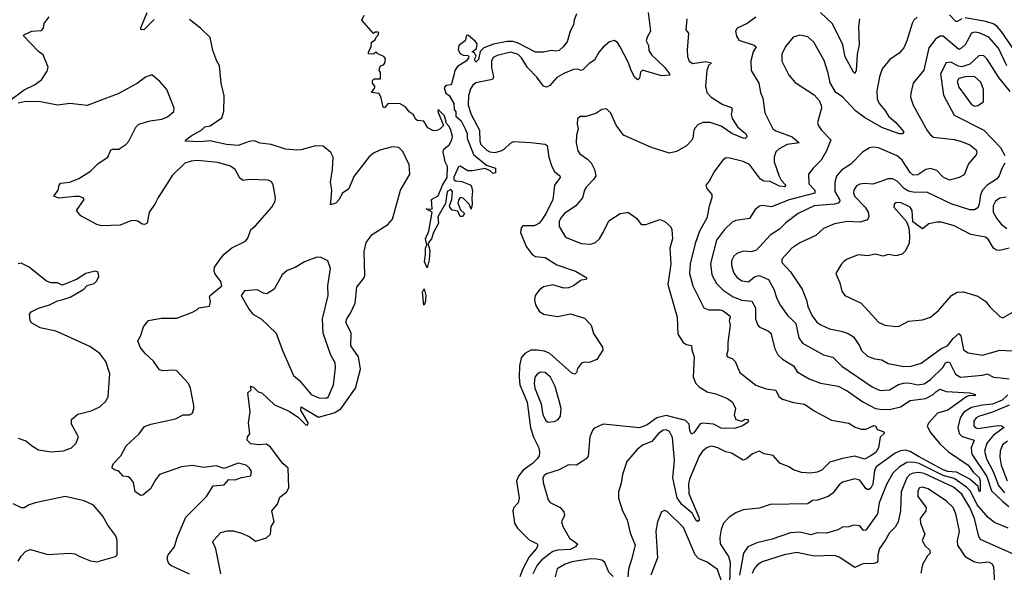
# Model space of a CAD drawing. Extents: x 2293139 to 2515392, y 824115 to 1006937.
# Tile 267 of 417: x 2354736 to 2360994, y 980523 to 984039. Entities that reach past the tile are written whole.
import ezdxf

# ---------------------------------------------------------------- set-up
doc = ezdxf.new("R2010")
doc.units = 0

msp = doc.modelspace()

# ---------------------------------------------------------------- linework, layer by layer
at = {"layer": '0CON10XD'}
for points in [[(2354915.8, 983735.8), (2354885.8, 983815), (2354855, 983836.2), (2354760, 983935), (2354766.4, 983943.6), (2354813.7, 983966.3), (2354875, 983968.8), (2354886.2, 983985), (2354891.2, 984015), (2354923, 984057)], [(2355590.6, 984039.4), (2355525, 983974), (2355506.2, 983976.2), (2355505, 983987.5), (2355545.5, 984084.5)], [(2357325, 982460), (2357307.7, 982497.7), (2357315.6, 982545), (2357314.1, 982585.9), (2357323, 982607), (2357316, 982645), (2357337.1, 982692.9), (2357357.5, 982815), (2357320, 982835), (2357357, 982833), (2357353.3, 982895), (2357395, 982918), (2357422.4, 982985), (2357452.9, 983035), (2357455.8, 983105), (2357440, 983135), (2357427.5, 983195), (2357432.5, 983215), (2357465, 983243.3), (2357483.3, 983275), (2357486.2, 983295), (2357476.2, 983335), (2357465, 983360), (2357448.3, 983378.3), (2357435, 983427.5), (2357395, 983467.5), (2357392.5, 983455), (2357430, 983365), (2357407, 983343), (2357386.4, 983333.6), (2357365, 983332.5), (2357330, 983350), (2357305, 983392.5), (2357265, 983396.7), (2357253.6, 983403.6), (2357236.4, 983436.4), (2357211.7, 983451.7), (2357187.5, 983485), (2357150, 983505), (2357075, 983503.3), (2357055, 983477.5), (2357045, 983482.5), (2357032.5, 983542.5), (2357019.5, 983569.5), (2356972.5, 983575), (2356992.5, 983605), (2356992.5, 983615), (2356977.5, 983635), (2356978.3, 983651.7), (2356988.3, 983661.7), (2357028.3, 983661.7), (2357030, 983705), (2357020, 983715), (2357023, 983727), (2357030, 983745), (2357048.3, 983751.7), (2357057, 983763), (2357061.7, 983791.7), (2357050, 983805), (2357011.7, 983821.7), (2357005, 983830), (2356995, 983830), (2356985, 983820), (2356951.7, 983821.7), (2356952.5, 983835), (2356970, 983865), (2356972.5, 983895), (2356995, 983910), (2357001.7, 983928.3), (2357015, 983940), (2357017.5, 983955), (2357015, 983960), (2356995, 983960), (2356985, 983950), (2356910, 984035), (2356925, 984067.5)], [(2358274, 984075), (2358259.2, 984035), (2358255.6, 984005), (2358235.6, 983965), (2358215, 983898), (2358190.8, 983865), (2358165, 983842.5), (2358145, 983838), (2358115, 983842.5), (2358065, 983831.5), (2358015, 983832.9), (2357900.8, 983890.8), (2357870.1, 983900.1), (2357835, 983900), (2357747.1, 983882.9), (2357685, 983860), (2357663.3, 983836.7), (2357651.2, 983785), (2357635, 983767.5), (2357627.5, 983785), (2357637, 983807), (2357626.7, 983826.7), (2357612.5, 983835), (2357640, 983855), (2357642.5, 983885), (2357631.7, 983901.7), (2357588.3, 983938.3), (2357575, 983940), (2357567.5, 983905), (2357527.5, 983875), (2357523.6, 983846.4), (2357535, 983822.5), (2357553.6, 983813.6), (2357585, 983810), (2357590, 983805), (2357587.5, 983795), (2357575, 983777.5), (2357518.5, 983741.5), (2357502.2, 983715), (2357494.6, 983685.4), (2357480.3, 983629.7), (2357475, 983623.3), (2357445, 983620), (2357434.5, 983605), (2357445, 983572), (2357466.1, 983556.1), (2357495, 983505.7), (2357497.6, 983467.6), (2357508.2, 983451.8), (2357506.9, 983425), (2357540.8, 983395), (2357568.2, 983345), (2357579.6, 983315), (2357579.2, 983285), (2357620.3, 983180.3), (2357702.3, 983112.3), (2357760, 983095), (2357760, 983065), (2357745, 983060), (2357727, 983077), (2357695, 983092.5), (2357613.6, 983076.4), (2357585, 983076.7), (2357535, 983107.5), (2357525, 983102.5), (2357495, 983037.5), (2357495, 983022.5), (2357505, 983012.5), (2357545, 983010), (2357598.8, 982988.8), (2357607.5, 982977.5), (2357613.3, 982945), (2357608.8, 982905), (2357612.5, 982865), (2357605, 982832.5), (2357593.3, 982865), (2357555, 982902.5), (2357535, 982906.7), (2357525, 982890), (2357520.7, 982870.7), (2357538.3, 982828.3), (2357562.5, 982805), (2357552.5, 982787.5), (2357535, 982787.5), (2357520, 982820), (2357485, 982827.5), (2357470, 982845), (2357466.7, 982855), (2357482, 982895), (2357486.1, 982946.1), (2357475, 982958), (2357453.3, 982945), (2357441.7, 982868.3), (2357393.1, 982785), (2357396.9, 982745), (2357365.6, 982685), (2357354.2, 982645), (2357330, 982615), (2357342.9, 982572.9), (2357338.9, 982511.1), (2357325, 982460)], [(2358730, 984085), (2358745.8, 983965), (2358723.2, 983926.8), (2358717.5, 983905), (2358731.9, 983875), (2358735, 983843.3), (2358751.9, 983815), (2358835, 983736.2), (2358866.9, 983695), (2358868, 983685), (2358815, 983682.1), (2358695, 983717.1), (2358681.4, 983705), (2358675, 983667.5), (2358665, 983656), (2358645, 983670.8), (2358621.5, 983715), (2358606.2, 983765), (2358551.1, 983871.1), (2358535, 983894.2), (2358515, 983907.1), (2358485, 983897.1), (2358445, 983864.3), (2358419.4, 983835), (2358389.4, 983780.6), (2358355, 983760.8), (2358315, 983720), (2358305, 983715.8), (2358282.8, 983722.8), (2358255, 983721.8), (2358195, 983696.6), (2358149, 983671), (2358105, 983620.6), (2358085, 983608.6), (2358065, 983615.8), (2358023.2, 983673.2), (2357963.4, 983733.4), (2357926, 983795), (2357905, 983818.1), (2357857.9, 983832.1), (2357770, 983810), (2357745, 983797.2), (2357734.8, 983775), (2357734.8, 983735), (2357747.9, 983675), (2357740.9, 983659.1), (2357635, 983636.2), (2357615, 983622.2), (2357600.9, 983599.1), (2357588.4, 983555), (2357585.3, 983495), (2357604.6, 983434.6), (2357658.6, 983335), (2357660, 983265), (2357665.8, 983245), (2357705, 983208.1), (2357725, 983197), (2357755, 983194.4), (2357795, 983205.3), (2357815, 983215.9), (2357855, 983254.1), (2357875, 983263.1), (2357985, 983258.4), (2358075, 983246.9), (2358087.6, 983237.6), (2358098.5, 983165), (2358117.5, 983105), (2358135, 983072.3), (2358168.5, 983045), (2358170.4, 983035), (2358134.4, 982985), (2358124.4, 982895), (2358082.2, 982807.8), (2358050.7, 982759.3), (2358035, 982742.5), (2358005, 982728.2), (2357933.4, 982726.6), (2357923.3, 982715), (2357919.4, 982685), (2357955.6, 982595), (2357995, 982542.9), (2358015, 982532.2), (2358075, 982526.7), (2358149.4, 982479.4), (2358268.9, 982438.9), (2358335, 982401.2), (2358341.2, 982395), (2358336.7, 982385), (2358305, 982382), (2358256, 982345), (2358225, 982332.1), (2358195, 982331.5), (2358125, 982351.3), (2358065, 982338.8), (2358040.1, 982319.9), (2358011.9, 982285), (2358007, 982257), (2358014.4, 982225), (2358038.1, 982185), (2358065, 982164.4), (2358155, 982150.8), (2358237.6, 982167.6), (2358325, 982140), (2358367.5, 982095), (2358382.3, 982042.3), (2358440, 981955), (2358443, 981937), (2358405, 981877.5), (2358355, 981858.8), (2358325, 981860), (2358306.7, 981853.3), (2358280.5, 981819.5), (2358275.6, 981794.4), (2358265, 981784.4), (2358245, 981790.8), (2358105.9, 981915.9), (2358070.5, 981930.5), (2358025, 981936), (2357985, 981936.5), (2357945.4, 981915), (2357922.6, 981887.4), (2357912.9, 981837.1), (2357909.8, 981765), (2357914.8, 981715), (2357960.4, 981605), (2357982.4, 981442.4), (2358002, 981382), (2358035.4, 981315), (2358040, 981285), (2358037.3, 981265), (2358025.4, 981245), (2357995, 981215.4), (2357936.3, 981173.7), (2357905.4, 981134.6), (2357894.5, 981105), (2357910.4, 980995), (2357903.1, 980965), (2357877.5, 980935), (2357870.3, 980915), (2357881.6, 980835), (2357900.3, 980805), (2357975, 980730.8), (2358025.5, 980705.5), (2358029.4, 980695), (2358020.4, 980675), (2357975, 980620.8), (2357933, 980545), (2357915, 980495.3)], [(2358977.1, 984045), (2358970.8, 983975), (2358987, 983953), (2358978.6, 983845), (2358981.4, 983805), (2358992, 983775), (2359015, 983760), (2359095, 983772.9), (2359133.3, 983765), (2359113.4, 983746.6), (2359103.8, 983716.2), (2359093.8, 983615), (2359102.5, 983575), (2359130.5, 983545), (2359205, 983498.4), (2359260.4, 983480.4), (2359263.8, 983465), (2359258.4, 983435), (2359265, 983409.4), (2359297.9, 983357.9), (2359348.6, 983315), (2359359.2, 983295), (2359347.6, 983282.4), (2359335, 983283.9), (2359261.5, 983315), (2359195, 983362.2), (2359125, 983383.8), (2359080, 983385), (2359048.3, 983371.7), (2359028.6, 983351.4), (2359020.8, 983335), (2359014.4, 983285), (2359005, 983270), (2358973, 983237), (2358910.3, 983199.7), (2358865, 983190), (2358751.2, 983225), (2358574.4, 983305), (2358526.8, 983366.8), (2358493.9, 983443.9), (2358465, 983470.8), (2358435, 983467.1), (2358398, 983442), (2358335, 983422.5), (2358298.3, 983421.7), (2358281.7, 983408.3), (2358280, 983375), (2358286.2, 983345), (2358275.8, 983304.2), (2358272.9, 983255), (2358282.5, 983205), (2358295, 983186.2), (2358345, 983151.9), (2358367.9, 983127.9), (2358390, 983085), (2358398.1, 983045), (2358386, 983024), (2358337.5, 982975), (2358326, 982955), (2358313.6, 982906.4), (2358271.2, 982855), (2358199.2, 982805), (2358175, 982779.2), (2358164.6, 982755), (2358165, 982722.5), (2358205, 982654.2), (2358305, 982614.4), (2358365, 982611.1), (2358395, 982621.1), (2358420, 982645), (2358443.9, 982683.9), (2358480.7, 982759.3), (2358553.3, 982805), (2358595, 982812), (2358605, 982811.2), (2358655.5, 982775.5), (2358686.1, 982736.1), (2358715, 982735.8), (2358805, 982767.5), (2358836.7, 982755), (2358873.2, 982723.2), (2358880.8, 982705), (2358884.3, 982645), (2358868.5, 982585), (2358875.4, 982485), (2358856.4, 982355), (2358914.2, 982145.8), (2358918.1, 982038.1), (2358953.8, 981985), (2358973.4, 981973.4), (2359005.8, 981965.8), (2359008.3, 981938.3), (2359023.1, 981895), (2359016.4, 981765), (2359032.7, 981725), (2359055, 981703.2), (2359105, 981672.2), (2359160.3, 981659.7), (2359235, 981629.4), (2359265.8, 981605), (2359286.2, 981565), (2359277.5, 981525), (2359287.5, 981495), (2359325, 981484.2), (2359345, 981498), (2359361.2, 981495), (2359367.5, 981485), (2359363.9, 981476.1), (2359326.4, 981453.6), (2359285, 981440), (2359215, 981438), (2359195, 981441.2), (2359145, 981466.5), (2359075, 981473.1), (2359061.8, 981468.2), (2359019.8, 981410.2), (2359005, 981403.1), (2358995.3, 981425), (2358991.5, 981465), (2358968.5, 981488.5), (2358845, 981520.9), (2358784.6, 981505), (2358725, 981461.6), (2358675, 981443.1), (2358445, 981465.6), (2358385, 981437.5), (2358375.7, 981425), (2358360, 981385), (2358348.1, 981261.9), (2358336, 981245), (2358304, 981225), (2358275.7, 981204.3), (2358225, 981207.1), (2358165, 981174.3), (2358085, 981150.8), (2358069.9, 981140.1), (2358061.6, 981125), (2358064, 981094), (2358094.3, 980985), (2358108.3, 980968.3), (2358170, 980935), (2358195, 980908.8), (2358198.1, 980885), (2358180, 980845), (2358187.1, 980815), (2358231.2, 980741.2), (2358280.3, 980705), (2358268.8, 980685), (2358235, 980668.9), (2358155.2, 980664.8), (2358125, 980656.7), (2358055, 980603.4), (2358025, 980568), (2357996.8, 980513.2)], [(2359414.6, 984055.4), (2359358.8, 984015), (2359296.7, 983985), (2359286, 983965), (2359292.7, 983932.7), (2359307.7, 983907.7), (2359405, 983876.7), (2359416.7, 983865), (2359397.1, 983835), (2359382.6, 983777.4), (2359384.3, 983715), (2359433.5, 983635), (2359445.4, 983575.4), (2359459.7, 983539.7), (2359471.9, 983445), (2359522.9, 983345), (2359541.3, 983331.3), (2359645, 983293.6), (2359690, 983255), (2359614, 983245), (2359562.4, 983217.6), (2359541.3, 983198.7), (2359530.8, 983165), (2359530.9, 983135), (2359563.2, 983043.2), (2359576.7, 983016.7), (2359604.5, 982985), (2359596.2, 982975), (2359565, 982979.8), (2359505, 983010), (2359465, 983011.1), (2359444.4, 983025), (2359375, 983117.1), (2359335, 983135.7), (2359248.7, 983158.7), (2359225, 983159.2), (2359205, 983146), (2359152, 983075), (2359118.3, 983011.7), (2359097.5, 982985), (2359102.5, 982965), (2359135.6, 982925.6), (2359135.8, 982905.8), (2359118.5, 982851.5), (2359104, 982775), (2359057.2, 982692.8), (2359030, 982615), (2358996.9, 982485), (2358993.6, 982423.6), (2359014.6, 982345), (2359085, 982205.8), (2359115, 982192.1), (2359185, 982193.9), (2359206.1, 982186.1), (2359249.5, 982155), (2359252.5, 982145), (2359244.4, 982125), (2359250.8, 982095), (2359237.1, 981985), (2359237.5, 981935), (2359228.6, 981905), (2359235, 981894.3), (2359265, 981882.5), (2359284, 981865), (2359314, 981795), (2359415, 981714.3), (2359480.7, 981690.7), (2359542.2, 981682.2), (2359561.2, 981641.2), (2359584, 981625), (2359655, 981604.5), (2359723.3, 981593.3), (2359785, 981550), (2359895, 981490.8), (2360005, 981471.4), (2360046.4, 981446.4), (2360085, 981433.1), (2360115, 981434.6), (2360165, 981457.7), (2360176, 981456), (2360185, 981430.8), (2360225, 981419.4), (2360230.8, 981415), (2360229.2, 981405), (2360205, 981383.8), (2360194.3, 981315), (2360177.3, 981285), (2360141.4, 981261.4), (2360105, 981243.2), (2360045, 981262.9), (2359965, 981247.5), (2359885, 981224.1), (2359835, 981174), (2359805, 981160), (2359765, 981153.4), (2359705, 981159.3), (2359655, 981175.6), (2359625, 981195.1), (2359566.7, 981216.6), (2359525, 981265.8), (2359466.9, 981276.9), (2359435, 981293.1), (2359392.6, 981277.4), (2359355, 981245.8), (2359335, 981237.5), (2359260.4, 981280.4), (2359225, 981290), (2359174, 981315), (2359135, 981325.4), (2359105, 981317.5), (2359075, 981294.5), (2359055, 981262.2), (2358992.3, 981115), (2358986.4, 981086.4), (2358988.8, 981025), (2359053.5, 980873.5), (2359055, 980853.1), (2359045, 980846.5), (2359035, 980853.1), (2359009.2, 980899.2), (2358945, 980954.7), (2358915, 980998.1), (2358886.8, 981125), (2358897.6, 981235), (2358885, 981380), (2358865, 981418.6), (2358845, 981430), (2358825, 981426.7), (2358795, 981404.4), (2358753.9, 981356.1), (2358695, 981332.2), (2358657.8, 981302.2), (2358595, 981227.5), (2358566.4, 981145), (2358559.1, 981090.9), (2358541.1, 981035), (2358542.2, 980995), (2358567.5, 980915), (2358596.4, 980856.4), (2358615.3, 980775), (2358647.1, 980695), (2358624.7, 980605.3), (2358606.1, 980543.9), (2358601.9, 980495)], [(2360441.2, 984055), (2360418.6, 984035), (2360408.9, 984015), (2360375, 983903.3), (2360355, 983860), (2360325.7, 983825), (2360267.5, 983785), (2360216.9, 983725), (2360200.5, 983675), (2360184.6, 983585), (2360185.4, 983535), (2360197.7, 983505), (2360235, 983462.7), (2360257.1, 983425), (2360304.5, 983385), (2360355.5, 983325), (2360347.3, 983312.7), (2360325, 983312.8), (2360215, 983352.3), (2360105.7, 983415.7), (2360048, 983458), (2359965, 983547.1), (2359923.8, 983575), (2359887, 983637), (2359875, 983697.5), (2359848.6, 983778.6), (2359784.4, 983895), (2359745, 983930), (2359695, 983939.4), (2359653.1, 983926.9), (2359602.6, 983867.4), (2359580.9, 983819.1), (2359579.2, 983775), (2359624.6, 983684.6), (2359665, 983638), (2359785, 983561.2), (2359817.5, 983525), (2359830.8, 983495), (2359832.5, 983475), (2359805.7, 983384.3), (2359812.4, 983362.4), (2359831.4, 983335), (2359890.8, 983275), (2359863.3, 983205), (2359830.9, 983145), (2359778.9, 983095), (2359749.4, 983055), (2359751.2, 982995), (2359790.6, 982955), (2359790.3, 982935), (2359627.2, 982892.8), (2359515, 982848.1), (2359455, 982856.2), (2359438.3, 982851.7), (2359409.5, 982830.5), (2359375, 982772.9), (2359287.8, 982762.2), (2359265, 982750), (2359216.4, 982705), (2359165, 982635.8), (2359127.4, 982487.4), (2359135.4, 982415), (2359165, 982359.5), (2359207.4, 982317.4), (2359270.5, 982275), (2359325, 982253.4), (2359388.3, 982248.3), (2359412.5, 982205), (2359412.5, 982135), (2359426.9, 982095), (2359435, 982084.4), (2359495, 982057.9), (2359511.1, 982045), (2359536.4, 981945), (2359555, 981905.7), (2359585, 981880), (2359655, 981837.5), (2359678.2, 981798.2), (2359754.7, 981754.7), (2359825, 981726.7), (2359937.7, 981707.7), (2359995, 981676.7), (2360095, 981608.1), (2360175, 981566), (2360205, 981560.6), (2360265, 981560), (2360335, 981576.6), (2360395, 981616), (2360495, 981629), (2360542.2, 981655), (2360558.5, 981671.5), (2360585, 981689.4), (2360625, 981673.3), (2360775, 981665.8), (2360812, 981655), (2360804.2, 981645.8), (2360775, 981648.5), (2360755, 981642.6), (2360635.9, 981555), (2360570, 981535), (2360513.6, 981475), (2360504.1, 981455), (2360522.7, 981415), (2360585, 981339.6), (2360640.1, 981290.1), (2360765, 981204.7), (2360799.2, 981159.2), (2360835, 981125.7), (2360840.8, 981105), (2360840, 981040), (2360835, 981036.7), (2360828.3, 981068.3), (2360775, 981115.4), (2360689.5, 981159.5), (2360635, 981165.1), (2360606.3, 981175), (2360449, 981259), (2360395, 981290.9), (2360365, 981300), (2360335, 981297.1), (2360299.4, 981280.6), (2360179.3, 981195), (2360169.6, 981170.4), (2360157.9, 981085), (2360145, 981058.1), (2360135, 981050.6), (2360125, 981049.2), (2360115, 981056.7), (2360075, 981109.1), (2360045, 981118.9), (2359965, 981096.9), (2359945, 981080), (2359905, 981027.1), (2359875, 981005.3), (2359807.4, 980982.6), (2359775, 980979.5), (2359745, 980958.6), (2359505, 980955.7), (2359438.7, 980931.3), (2359335, 980920.8), (2359287.3, 980902.7), (2359245, 980873.8), (2359210, 980835), (2359194.4, 980795), (2359186.2, 980743.8), (2359187.7, 980705), (2359242, 980625), (2359251.7, 980588.3), (2359246.7, 980455)], [(2360074.5, 984045), (2360067.5, 983995), (2360071.7, 983878.3), (2360058.9, 983818.9), (2360052.9, 983715), (2360045, 983696.2), (2360035, 983704.3), (2359982.3, 983802.3), (2359968.2, 983878.2), (2359902, 984012), (2359824.8, 984084.8)], [(2360725, 984044.7), (2360695, 984026.6), (2360685, 984027.5), (2360645, 984070)], [(2361078.7, 983815), (2360974.2, 983965), (2360946.4, 983996.4), (2360922.7, 984012.7), (2360876.6, 984026.6), (2360745, 984049.3)], [(2356014.2, 980514.2), (2355982.3, 980672.3), (2355963.3, 980715), (2355966.7, 980725), (2356015, 980777.5), (2356055, 980787.5), (2356095, 980787.5), (2356145, 980773.3), (2356195, 980751.2), (2356235, 980722.5), (2356305, 980742), (2356330.5, 980765), (2356333.9, 980815), (2356352.2, 980845), (2356338.9, 980915), (2356373.4, 980956.6), (2356388.4, 981001.6), (2356434.4, 981035), (2356446.1, 981063.9), (2356441.9, 981185), (2356408.8, 981215), (2356329.4, 981319.4), (2356305, 981337.5), (2356255, 981333.3), (2356205, 981340.6), (2356181.2, 981365), (2356183.9, 981386.1), (2356197.5, 981405), (2356190, 981475), (2356201.2, 981545), (2356186.7, 981665), (2356205.9, 981684.1), (2356203.6, 981706.4), (2356222, 981702), (2356251.4, 981671.4), (2356275, 981664), (2356355, 981588.6), (2356448.3, 981548.3), (2356507.4, 981507.4), (2356555, 981462.5), (2356567.6, 981462.4), (2356570, 981475), (2356523.3, 981555), (2356523.8, 981576.2), (2356635, 981510.6), (2356735, 981537.1), (2356777.1, 981562.9), (2356870.8, 981695), (2356900.8, 981815), (2356889, 981895), (2356840.9, 981965), (2356842.2, 982045), (2356809.6, 982115), (2356814.7, 982135), (2356838.6, 982171.4), (2356867.9, 982235), (2356877.8, 982337.8), (2356922.5, 982395), (2356928.8, 982411.2), (2356925.7, 982565), (2356938.7, 982621.3), (2356975, 982671.4), (2357074.8, 982735.2), (2357105, 982769.1), (2357156.2, 982953.8), (2357216.2, 983055), (2357211.8, 983115), (2357171.1, 983201.1), (2357145, 983226), (2357105, 983230.6), (2357025, 983209.2), (2356985, 983190), (2356954.5, 983165), (2356859.8, 983040.2), (2356828.3, 982961.7), (2356786.7, 982935), (2356765, 982893.3), (2356745, 982872.5), (2356711.7, 982861.7), (2356715, 982900), (2356718.8, 982955), (2356712.2, 983005), (2356724.4, 983085), (2356727.8, 983165), (2356713.7, 983193.7), (2356665, 983234.2), (2356615, 983237.1), (2356525, 983211.1), (2356495, 983209.5), (2356425, 983215.5), (2356335, 983245.4), (2356263.2, 983253.2), (2356225, 983267.8), (2356195, 983264.4), (2356125, 983237.8), (2356050, 983245), (2355945, 983267.5), (2355885, 983260.9), (2355787.5, 983265), (2355791.2, 983275), (2355825, 983300.6), (2355893, 983337), (2355913.4, 983356.6), (2355947, 983363), (2356019.5, 983415), (2356032.5, 983455), (2356034.3, 983555), (2356016, 983635), (2356006.2, 983745), (2355988, 983775), (2355962.7, 983842.7), (2355946.2, 983925), (2355884, 983985), (2355815, 984040)], [(2361010.9, 983745), (2360956.5, 983856.5), (2360895, 983927.8), (2360835, 983954.2), (2360805, 983959.7), (2360785, 983952.7), (2360745, 983879.6), (2360725, 983858.9), (2360705, 983849.6), (2360605, 983932.7), (2360585, 983932.7), (2360556.4, 983913.6), (2360515, 983860), (2360482, 983718), (2360415.8, 983635), (2360399.1, 983570.9), (2360398.6, 983545), (2360414.3, 983495), (2360503.8, 983333.8), (2360525.3, 983305.3), (2360545, 983292.3), (2360675, 983276.4), (2360716.7, 983265), (2360775, 983241.9), (2360815, 983210), (2360819.4, 983195), (2360815, 983178.8), (2360767.4, 983122.6), (2360738.5, 983051.5), (2360706.7, 983035), (2360645, 983016.7), (2360605, 983037.5), (2360565, 983078.8), (2360525, 983092.5), (2360495.3, 983084.7), (2360445, 983051.8), (2360415, 983049.6), (2360395, 983066.5), (2360344.3, 983144.3), (2360313, 983173), (2360195, 983222.7), (2360162.4, 983227.6), (2360137.4, 983222.6), (2360092, 983195), (2360019.5, 983120.5), (2359959.1, 983080.9), (2359926.9, 983043.1), (2359916.2, 983003.8), (2359916.8, 982945), (2359947.1, 982895), (2359947.7, 982885), (2359938.4, 982871.6), (2359915.7, 982864.3), (2359785, 982854.1), (2359684.3, 982805), (2359605, 982746.9), (2359564.8, 982705.2), (2359505, 982668.2), (2359418.1, 982571.9), (2359385, 982562.1), (2359335, 982565.5), (2359295, 982551.5), (2359274.7, 982535.3), (2359261.1, 982505), (2359259.1, 982475), (2359275, 982427.1), (2359295, 982400), (2359325, 982377.9), (2359367.9, 982372.1), (2359406.7, 982403.3), (2359435, 982412.1), (2359495.7, 982385.7), (2359528.4, 982325), (2359548.4, 982265), (2359571, 982221), (2359617.7, 982155), (2359637.5, 982137.5), (2359669.1, 982105), (2359687.7, 982015), (2359711.7, 981981.7), (2359845, 981907.5), (2359905, 981892.2), (2359961.1, 981835), (2360155, 981704), (2360205, 981680.9), (2360265, 981683.1), (2360321.8, 981718.2), (2360352.9, 981727.1), (2360387.9, 981727.9), (2360445, 981716.8), (2360485, 981723.1), (2360525, 981750.8), (2360603.2, 981826.8), (2360621, 981855), (2360635, 981862.9), (2360645, 981859.4), (2360683.8, 981783.8), (2360715, 981764.6), (2360855, 981778.4), (2360885, 981786.4), (2360925, 981763.8), (2360990.7, 981759.3), (2361025, 981753.8)], [(2361031.7, 983581.7), (2360959.8, 983669.8), (2360885, 983787.5), (2360865, 983808.5), (2360835, 983809.7), (2360774.4, 983755.6), (2360725, 983737.7), (2360702.6, 983742.6), (2360655, 983768.1), (2360624.3, 983765), (2360589, 983695), (2360608.4, 983558.4), (2360675, 983432.2), (2360864.7, 983335), (2360969.1, 983225), (2360997.7, 983175)], [(2354672.5, 983525), (2354765, 983593.1), (2354828.8, 983625), (2354874.2, 983655.8), (2354909.5, 983710.5), (2354915.8, 983735.8)], [(2355815, 980511.9), (2355700, 980565), (2355686.7, 980575), (2355676.7, 980595), (2355673.3, 980615), (2355680, 980635), (2355718.8, 980685), (2355736, 980744), (2355791.9, 980875), (2355922.2, 981005), (2355965.8, 981074.2), (2356035, 981080), (2356065, 981114.2), (2356105, 981110.6), (2356145, 981125.7), (2356203.8, 981136.2), (2356208.1, 981165), (2356196.9, 981185), (2356175, 981204.3), (2356125, 981216.7), (2356035.8, 981184.2), (2355985, 981201.2), (2355905, 981189.2), (2355835, 981203.5), (2355765, 981193.5), (2355625, 981145.7), (2355597.9, 981112.1), (2355566.2, 981055), (2355517.5, 981015), (2355505, 981011.2), (2355470, 981035), (2355460, 981095), (2355439.5, 981119.5), (2355425, 981130), (2355394.1, 981134.1), (2355365, 981166.7), (2355342.3, 981172.3), (2355323.8, 981185), (2355322.5, 981195), (2355332.5, 981215), (2355378.6, 981265), (2355411.7, 981328.3), (2355495.5, 981404.5), (2355529.5, 981450.5), (2355570, 981465), (2355725, 981498.8), (2355775, 981525.7), (2355815, 981524.4), (2355835, 981536.2), (2355843.5, 981565), (2355842.5, 981585), (2355821.8, 981695), (2355808.9, 981725), (2355735, 981804.4), (2355715, 981810), (2355645, 981804.3), (2355625, 981811.2), (2355586.8, 981866.8), (2355534, 981915), (2355502, 981955), (2355486.7, 981995), (2355503.3, 982025), (2355522, 982085), (2355555, 982124.3), (2355635, 982140.8), (2355735, 982140.8), (2355835, 982178.8), (2355864, 982196), (2355875, 982206.2), (2355942.9, 982217.1), (2355947.8, 982245), (2355941.4, 982275), (2355946, 982285), (2356020, 982345), (2356013.6, 982373.6), (2355979.1, 982419.1), (2355971.2, 982438.8), (2355974, 982465), (2356008.8, 982515), (2356035, 982548), (2356083.4, 982586.6), (2356170.6, 982629.4), (2356185, 982648.8), (2356205.6, 982705), (2356233.6, 982726.4), (2356338.6, 982845), (2356358.6, 982885), (2356361.9, 982905), (2356347.6, 982987.6), (2356336.6, 983006.6), (2356315, 983017.5), (2356195, 983022), (2356155, 983016.2), (2356135, 983030), (2356104.6, 983084.6), (2356075, 983106.4), (2355995, 983131.1), (2355865, 983143.8), (2355825, 983139.6), (2355784.3, 983125), (2355705, 983047.8), (2355676.4, 983003.6), (2355615, 982908), (2355595.4, 982864.6), (2355558.1, 982815), (2355545.7, 982745), (2355530, 982735), (2355515, 982737.5), (2355487.3, 982757.3), (2355465, 982762), (2355441.2, 982758.8), (2355375, 982731.9), (2355255, 982727.5), (2355225, 982735.5), (2355125, 982791.1), (2355096.7, 982825), (2355146.1, 982893.9), (2355140, 982905), (2355115, 982913.3), (2355085, 982913.3), (2354985, 982904.3), (2354952.5, 982915), (2354980, 982955), (2354986, 982985), (2354995, 982998), (2355055, 983004), (2355112.1, 983027.9), (2355186.5, 983075), (2355235, 983123.1), (2355295, 983164.4), (2355315, 983210), (2355325, 983215.5), (2355365, 983215.7), (2355411.2, 983245), (2355430, 983265), (2355474.4, 983355.6), (2355492.5, 983375), (2355565, 983394.3), (2355640, 983405), (2355675, 983420.8), (2355716, 983455), (2355717.5, 983475), (2355670, 983595), (2355625.4, 983645.4), (2355575, 983688.8), (2355535, 983673.8), (2355485, 983634), (2355365, 983568.8), (2355165, 983492), (2355055, 983506), (2354975, 983494), (2354857.2, 983517.2), (2354765, 983516.2), (2354725, 983507.1)], [(2360805, 983489.2), (2360825, 983492), (2360861.2, 983515), (2360861.4, 983595), (2360845, 983642), (2360805, 983676.4), (2360745, 983674.1), (2360706, 983665), (2360694.5, 983645), (2360705, 983610), (2360785, 983498.6), (2360805, 983489.2)], [(2360996.7, 983125), (2360977.4, 983092.6), (2360962, 983045), (2360945, 983024.2), (2360884.2, 982985.8), (2360856.1, 982953.9), (2360842.4, 982925), (2360834.2, 982865.8), (2360825, 982841.4), (2360805, 982829.5), (2360775, 982829.1), (2360657.4, 982867.4), (2360505, 982940), (2360415, 982940.7), (2360385, 982947.3), (2360356.8, 982965), (2360315, 983009.1), (2360285, 983025.3), (2360254.7, 983025.3), (2360203.2, 983006.8), (2360158.7, 982991.3), (2360105, 982996.8), (2360075, 982992.4), (2360055, 982982.7), (2360036.8, 982955), (2360035.9, 982935), (2360044.2, 982914.2), (2360108.7, 982845), (2360128.2, 982815), (2360132.4, 982787.6), (2360123.8, 982765), (2360078.7, 982751.3), (2359995, 982755.3), (2359915, 982739.1), (2359845, 982711.1), (2359796, 982665), (2359695, 982618.9), (2359644, 982586), (2359580, 982515), (2359580.8, 982495), (2359634.3, 982434.3), (2359708.5, 982325), (2359736.5, 982255), (2359744.3, 982215), (2359773.1, 982155), (2359803.5, 982115), (2359827.4, 982097.4), (2359882.8, 982072.8), (2359958.2, 982058.2), (2360001.7, 982041.7), (2360035, 982020.9), (2360073.5, 981965), (2360085.6, 981935), (2360125, 981898.9), (2360171.4, 981881.4), (2360215.3, 981875.3), (2360255, 981852.2), (2360355, 981833.2), (2360402.5, 981835), (2360465, 981854.5), (2360591.5, 981945), (2360635, 981966.5), (2360669.2, 982010.8), (2360705, 982042.5), (2360718.1, 982028.1), (2360735, 981938.6), (2360765, 981918.8), (2360855, 981903.7), (2360965, 981936.6), (2361047.3, 981932.7)], [(2361025, 982584.2), (2360965, 982570.5), (2360945, 982572.2), (2360925, 982585.8), (2360891.9, 982641.9), (2360875, 982654.5), (2360781.6, 982671.6), (2360675, 982727.3), (2360595, 982749.6), (2360565, 982750.9), (2360515, 982740), (2360475, 982707.5), (2360411.7, 982751.7), (2360408, 982825), (2360395.8, 982845), (2360334.5, 982875.5), (2360305, 982874.2), (2360294.2, 982865), (2360291.4, 982845), (2360373.3, 982755), (2360387.5, 982715), (2360392, 982662), (2360388.6, 982615), (2360365, 982566.7), (2360345, 982546.7), (2360305, 982537.5), (2360255, 982544), (2360225, 982534), (2360175, 982547.1), (2360125, 982535.8), (2360065, 982542), (2359995.8, 982514.2), (2359975, 982500), (2359957.7, 982482.3), (2359923.8, 982425), (2359948, 982365), (2359961.2, 982311.2), (2359981.2, 982285), (2360085, 982234.4), (2360195, 982114.2), (2360235, 982095.7), (2360305, 982087.1), (2360325, 982089.4), (2360385, 982121.2), (2360475, 982128.8), (2360525, 982146.2), (2360575, 982188.8), (2360658.8, 982285), (2360694.5, 982305.5), (2360735, 982307.3), (2360825, 982280.5), (2360876, 982245), (2360902.7, 982212.7), (2360965, 982150), (2360985, 982142.5), (2361045, 982175.8)], [(2361005, 982910), (2360965, 982903.9), (2360938.5, 982885), (2360924.2, 982855), (2360924.2, 982815), (2360944.1, 982775), (2360975, 982737.8), (2361010.5, 982710.5)], [(2354725, 981376), (2354775, 981360), (2354816.4, 981326.4), (2354855, 981302.2), (2354935, 981290), (2355015, 981297.1), (2355065, 981316), (2355093.8, 981345), (2355110, 981385), (2355063.8, 981465), (2355063.8, 981495), (2355105, 981530), (2355190.3, 981549.7), (2355245, 981575.8), (2355286.2, 981613.8), (2355298.7, 981641.3), (2355308.6, 981785), (2355282.9, 981865), (2355246, 981915), (2355180.6, 981960.6), (2354995, 982044.4), (2354965, 982056.7), (2354865, 982077.5), (2354811.2, 982111.2), (2354801.2, 982125), (2354798.6, 982165), (2354809.3, 982180.7), (2354855, 982204), (2354925.8, 982224.2), (2354975, 982250.8), (2355010.6, 982259.4), (2355057, 982273), (2355142.5, 982325), (2355165, 982346.7), (2355208.8, 982361.2), (2355225, 982376.7), (2355238.8, 982405), (2355233.3, 982433.3), (2355215, 982438.8), (2355156.1, 982423.9), (2355097.5, 982385), (2355005, 982350), (2354975.7, 982365.7), (2354935, 982365.7), (2354905.5, 982375.5), (2354795, 982464.4), (2354745, 982490), (2354725, 982486)], [(2356685, 981631.9), (2356698.2, 981641.8), (2356730.8, 981715), (2356743.1, 981825), (2356740, 981855), (2356714.1, 981904.1), (2356664.4, 982045), (2356661.1, 982135), (2356695.8, 982284.2), (2356694.3, 982345), (2356712, 982455), (2356693.3, 982505), (2356652.5, 982525), (2356625, 982527.5), (2356545, 982498), (2356487.3, 982462.7), (2356435, 982443.3), (2356403.1, 982415), (2356353.8, 982325), (2356305.8, 982294.2), (2356285, 982298), (2356245, 982320), (2356165, 982313.3), (2356142.5, 982285), (2356193.8, 982195), (2356216.7, 982165), (2356271.2, 982135), (2356365.4, 982045.4), (2356405.4, 981935), (2356475.6, 981775.6), (2356514.3, 981744.3), (2356587.5, 981655), (2356636.7, 981633.3), (2356685, 981631.9)], [(2357305, 982222.5), (2357296.2, 982305), (2357307.5, 982327.5), (2357316.5, 982283.5), (2357313, 982237), (2357305, 982222.5)], [(2358095, 981478), (2358135, 981482.5), (2358158.8, 981495), (2358172.7, 981517.3), (2358178.1, 981565), (2358165.4, 981615), (2358138.5, 981705), (2358110.5, 981765), (2358075, 981793.5), (2358045, 981796.5), (2358025, 981784.3), (2358009.4, 981765), (2358006.2, 981725), (2358010.9, 981695), (2358050.7, 981595), (2358061.8, 981525), (2358079.1, 981489.1), (2358095, 981478)], [(2361017.2, 981652.8), (2360980.7, 981619.3), (2360918.1, 981591.9), (2360855, 981586.8), (2360785, 981571), (2360737.9, 981542.1), (2360713.6, 981506.4), (2360699.7, 981445), (2360706.4, 981406.4), (2360727.3, 981387.3), (2360803.3, 981365), (2360782.7, 981315), (2360788.1, 981275), (2360882.3, 981132.3), (2360912.1, 981042.1), (2360984, 980974)], [(2361025, 981586.8), (2360918.3, 981541.7), (2360830.5, 981515), (2360814.7, 981505), (2360801.2, 981485), (2360801.3, 981455), (2360808.5, 981445), (2360825, 981439), (2360955, 981457.3), (2360975.7, 981455), (2360993.1, 981445), (2360925.7, 981395), (2360883, 981345), (2360869.3, 981295), (2360880, 981245), (2360922.7, 981165), (2360956.8, 981075), (2360995, 981029.2)], [(2361015, 981358.4), (2360982.5, 981335), (2360967.1, 981295), (2360964.8, 981255), (2360974, 981205), (2361012.5, 981105)], [(2361018.2, 980805), (2360931, 980841), (2360891.4, 980871.4), (2360822.3, 980952.3), (2360778.5, 981038.5), (2360754.2, 981065), (2360675, 981120.3), (2360605, 981139.8), (2360453.7, 981216.3), (2360415, 981224.2), (2360375, 981221.3), (2360327.8, 981195), (2360285.9, 981155), (2360245, 981081.9), (2360199.7, 980965), (2360188.3, 980895), (2360115, 980791.2), (2360100.1, 980790.1), (2360075, 980820), (2360035, 980824.3), (2360005, 980812.9), (2359965, 980810), (2359935, 980794.3), (2359865, 980772.5), (2359805, 980775.5), (2359765, 980761.5), (2359695, 980778.5), (2359635, 980773.6), (2359518.8, 980735), (2359420.9, 980710.9), (2359364.7, 980685.3), (2359335.7, 980644.3), (2359310, 980505)], [(2361075, 980627.3), (2360843.1, 980733.1), (2360832.1, 980752.1), (2360805.7, 980865.7), (2360775, 980934.7), (2360725, 981019.7), (2360671.3, 981065), (2360485, 981152.5), (2360451.6, 981158.4), (2360415.2, 981154.8), (2360394, 981146), (2360374.8, 981125), (2360337.7, 981035), (2360333.8, 980915), (2360320.5, 980845), (2360299.8, 980810.2), (2360265, 980774.2), (2360237.8, 980725), (2360200, 980675), (2360190, 980635), (2360190, 980595), (2360183.3, 980585), (2360165, 980578.6), (2360095, 980577.5), (2360045, 980554.5), (2359945, 980620.7), (2359915, 980630.9), (2359785, 980626.8), (2359675, 980649.5), (2359595.7, 980634.3), (2359455, 980589.1), (2359425, 980571.5), (2359403.7, 980546.3), (2359392.1, 980515)], [(2360934.7, 980455), (2360927.1, 980557.1), (2360919.4, 980575), (2360895, 980587.5), (2360835, 980580.6), (2360800.5, 980590.5), (2360750.6, 980620.6), (2360698.2, 980695), (2360696.5, 980723.5), (2360710, 980785), (2360685.5, 980895), (2360669.4, 980935), (2360625.7, 980975), (2360510.8, 981055), (2360475, 981064.4), (2360455, 981060), (2360445, 981042.5), (2360445.5, 981005), (2360497.5, 980935), (2360494.4, 980915), (2360459.1, 980865), (2360462.1, 980835), (2360490, 980765), (2360472, 980725), (2360490.9, 980690.9), (2360520, 980665), (2360522.5, 980645), (2360505, 980627.5), (2360475, 980573.3), (2360462.8, 980517.2)], [(2354726, 980595), (2354744.4, 980625.6), (2354775, 980658), (2354805, 980668), (2354915, 980635.8), (2355055, 980645.7), (2355085, 980640.8), (2355121.4, 980621.4), (2355185, 980596.2), (2355225, 980590), (2355345, 980623.3), (2355355.8, 980634.2), (2355355.7, 980725.7), (2355347.1, 980755), (2355295, 980824), (2355265, 980880.8), (2355205, 980950.6), (2355145, 980977.7), (2355025, 981005.5), (2354833.9, 980966.1), (2354796.4, 980953.6), (2354765, 980934), (2354746.4, 980933.6), (2354695, 980958)], [(2359201.7, 980455), (2359171, 980541), (2359105, 980588.1), (2359050.4, 980610.4), (2359028.1, 980635), (2358955, 980808.1), (2358850.7, 980910.7), (2358835, 980917.5), (2358815, 980907.5), (2358790, 980845), (2358778.2, 980785), (2358790.6, 980615), (2358746.8, 980505)], [(2360984, 980974), (2361022.1, 980942.1)], [(2358507, 980497), (2358480.6, 980525), (2358455.5, 980585), (2358435, 980600), (2358405, 980607.9), (2358365, 980609.6), (2358245, 980589.1), (2358202.5, 980575), (2358151.8, 980545), (2358140, 980495)]]:
    msp.add_lwpolyline(points, dxfattribs=at)

doc.saveas('drawing.dxf')
